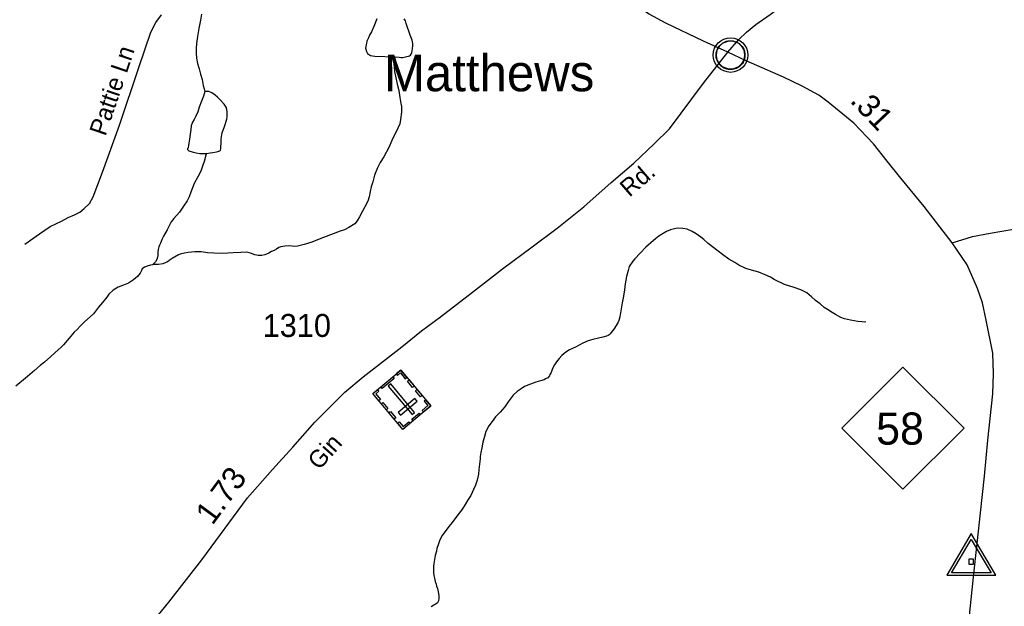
# Model space of a CAD drawing. Extents: x 2220236 to 2384410, y 720751 to 894131.
# Drawn here: x 2280833 to 2286193, y 839390 to 842586 of the extents above; entities that cross this region are included whole.
import ezdxf

# ---------------------------------------------------------------- set-up
doc = ezdxf.new("R2010")
doc.units = 0
for name, color, linetype in [('Exist Civil Demographics Community CELL', 7, 'Continuous'), ('Exist Civil Demographics Community Label', 7, 'Continuous'), ('Exist Cultural Cemetery CELL', 7, 'Continuous'), ('Exist Hydrographic Misc Water Feature', 7, 'Continuous'), ('Exist Hydrographic Pond Under 1500 Sq Ft', 7, 'Continuous'), ('Exist Road Non-System Type 51', 7, 'Continuous'), ('Exist Road Non-System Type 51 Label', 7, 'Continuous'), ('Exist Road Primary NC Attributed', 7, 'Continuous'), ('Exist Road Primary NC Service Mileage Hundredths English Label', 7, 'Continuous'), ('Exist Road Primary NC Shield CELL', 7, 'Continuous'), ('Exist Road Primary NC Shield Number Label', 7, 'Continuous'), ('Exist Road Secondary Mileage Hundredths English Label', 7, 'Continuous'), ('Exist Road Secondary Type 51 Attributed', 7, 'Continuous'), ('Exist Road Secondary Type 51 Label', 7, 'Continuous'), ('Exist Road Secondary Type 51 Number Label', 7, 'Continuous'), ('Exist Survey Geodetic Marker CELL', 7, 'Continuous')]:
    doc.layers.add(name, color=color, linetype=linetype)

msp = doc.modelspace()

# ---------------------------------------------------------------- linework, layer by layer
at = {"layer": 'Exist Civil Demographics Community CELL'}
msp.add_lwpolyline([(2284625, 842405.6), (2284626, 842411.2), (2284627.8, 842417.7), (2284630.7, 842424.9), (2284633.6, 842430.7), (2284637, 842436.4), (2284640.7, 842441.5), (2284644.7, 842445.9), (2284649.3, 842450.5), (2284654.8, 842455.1), (2284660.2, 842458.8), (2284665.1, 842461.6), (2284670.2, 842464.1), (2284675.6, 842466.4), (2284681.3, 842468.2), (2284685.6, 842469.3), (2284690.4, 842470.1), (2284694.6, 842470.8), (2284700.9, 842471.1), (2284705.4, 842471), (2284711, 842470.7), (2284715.9, 842470), (2284720.8, 842469), (2284725.9, 842467.6), (2284731, 842465.6), (2284737.7, 842462.7), (2284743.9, 842459.2), (2284749, 842455.7), (2284754.2, 842451.7), (2284757.5, 842448.5), (2284761.6, 842444.1), (2284765.5, 842439.4), (2284768.5, 842434.9), (2284771.7, 842429.8), (2284774.1, 842424.7), (2284776.2, 842419.7), (2284777.7, 842414.7), (2284779, 842410.1), (2284780.1, 842404), (2284780.7, 842399.3), (2284781, 842393.3), (2284780.8, 842387.5), (2284780.2, 842381.8), (2284779.3, 842376.4), (2284777.6, 842370.2), (2284775.8, 842364.4), (2284773.5, 842359.3), (2284770.3, 842353.3), (2284767, 842348), (2284763.6, 842343.3), (2284759.4, 842338.5), (2284754.1, 842333.6), (2284749, 842329.5), (2284744, 842326), (2284739.7, 842323.5), (2284732.9, 842320.3), (2284725.7, 842317.6), (2284719.8, 842316.1), (2284713.2, 842314.8), (2284708.8, 842314.3), (2284704.3, 842314.1), (2284698.7, 842314.1), (2284694.4, 842314.5), (2284688.8, 842315.2), (2284682.9, 842316.5), (2284678.3, 842317.8), (2284673.1, 842319.7), (2284668.5, 842321.7), (2284664.6, 842323.9), (2284657.8, 842328), (2284652.2, 842332.3), (2284647.3, 842336.8), (2284642.8, 842341.6), (2284639.7, 842345.6), (2284636.7, 842349.8), (2284632.6, 842356.8), (2284630.9, 842360.4), (2284629.1, 842364.4), (2284626.6, 842372.6), (2284625, 842379.6), (2284624.3, 842384.8), (2284624, 842391.1), (2284623.9, 842395.8), (2284624.5, 842402.3)], close=True, dxfattribs=at)
for centre, radius in [((2284702.6, 842393.2), 94.3), ((2284702.4, 842393.4), 76.7)]:
    msp.add_circle(centre, radius, dxfattribs=at)
at = {"layer": 'Exist Cultural Cemetery CELL'}
for points in [[(2283070.8, 840482.3), (2282918.3, 840354.2), (2282754.6, 840549.2), (2282907, 840677.3)], [(2282881.7, 840656), (2282889.1, 840647.2), (2282906, 840661.3), (2282932, 840630.4), (2282940.5, 840637.5), (2282907.1, 840677.3)], [(2282870.4, 840631.5), (2282805.4, 840576.9), (2282798.1, 840585.7), (2282863.1, 840640.2)], [(2282952, 840623.7), (2282979.9, 840590.6), (2282971.2, 840583.2), (2282943.3, 840616.4)], [(2282780, 840570.5), (2282787.3, 840561.7), (2282770.5, 840547.6), (2282796.5, 840516.6), (2282788, 840509.5), (2282754.6, 840549.2)], [(2282968.5, 840434.6), (2282982.8, 840446.6), (2282852.4, 840601.9), (2282838, 840589.9)], [(2282995.3, 840572.2), (2283023.1, 840539.1), (2283014.4, 840531.7), (2282986.5, 840564.9)], [(2282809.8, 840501.2), (2282837.6, 840468), (2282828.9, 840460.7), (2282801, 840493.9)], [(2282995.8, 840508.1), (2282983.8, 840522.4), (2282893.6, 840446.7), (2282905.6, 840432.4)], [(2283042.9, 840515.4), (2283034.2, 840508.1), (2283054.9, 840483.5), (2283023.9, 840457.4), (2283031, 840448.9), (2283070.8, 840482.3)], [(2282852.1, 840450.7), (2282880, 840417.5), (2282871.3, 840410.2), (2282843.4, 840443.4)], [(2282890.4, 840387.4), (2282899.1, 840394.7), (2282919.8, 840370), (2282950.8, 840396.1), (2282958, 840387.6), (2282918.3, 840354.2)], [(2283014.1, 840434.7), (2282974.4, 840401.3), (2282967, 840410), (2283006.7, 840443.4)]]:
    msp.add_lwpolyline(points, close=True, dxfattribs=at)
at = {"layer": 'Exist Hydrographic Misc Water Feature'}
for points in [[(2281822.7, 842616.7), (2281817.1, 842582.3), (2281807.6, 842538.3), (2281799.8, 842494.1), (2281794.5, 842456.5), (2281792.6, 842428.7), (2281792.7, 842404.1), (2281795.1, 842376.2), (2281801.4, 842346.5), (2281809.6, 842318.5), (2281817.5, 842288.8), (2281826.1, 842260.7), (2281832.3, 842227.1), (2281836.5, 842209), (2281840.5, 842194.8)], [(2282876.3, 842384.2), (2282870.4, 842366.3), (2282868.5, 842356.5), (2282868.8, 842340.1), (2282870.9, 842328.6), (2282873, 842303.9), (2282881.1, 842268.3), (2282889.8, 842228.1), (2282896.1, 842200.1), (2282902.2, 842162.3), (2282908.4, 842130), (2282910.7, 842112.9), (2282911, 842082.4), (2282905.6, 842042.5), (2282901.8, 842018.6), (2282881.9, 841974.1), (2282864.5, 841940), (2282842.8, 841889.7), (2282815.1, 841839.4), (2282795.5, 841807.7), (2282779.8, 841779.4), (2282764.2, 841738.8), (2282754.6, 841702.9), (2282746.8, 841675.2), (2282741, 841650.7), (2282735.2, 841620.3), (2282727.5, 841596.9), (2282711.7, 841566.7), (2282698.1, 841542.4), (2282682.1, 841512.5), (2282670.5, 841490.4), (2282656.7, 841474.3), (2282624.8, 841453), (2282600.9, 841441.1), (2282577.1, 841433.3), (2282524.6, 841413.1), (2282463.7, 841389.8), (2282422.1, 841373.6), (2282381.8, 841361.3), (2282344.2, 841351.3), (2282330.1, 841350.9), (2282316, 841352.8), (2282298, 841354.8), (2282275.7, 841352.7), (2282253.9, 841348.2), (2282244, 841344.5), (2282230.4, 841336.6), (2282218.1, 841328.6), (2282204.2, 841322.4), (2282188.6, 841313.5), (2282167.4, 841305.1), (2282150.6, 841301.2), (2282130.6, 841301.6), (2282112.7, 841305.2), (2282088.6, 841314.9), (2282066.4, 841318.7), (2282036.5, 841318.3), (2281994.5, 841315.9), (2281936.7, 841311.5), (2281889.5, 841314.1), (2281854.4, 841316.5), (2281820.4, 841320.5), (2281786.7, 841321.8), (2281750.5, 841317.7), (2281730.4, 841314.1), (2281706.3, 841308.1), (2281696.8, 841305), (2281661.9, 841284.4), (2281646.9, 841273.2), (2281642.9, 841270.7), (2281632.9, 841264.3), (2281625.3, 841260.6), (2281611.5, 841256.6), (2281587.4, 841252.2), (2281565.4, 841252), (2281556.6, 841250.5)], [(2281849.6, 841856.8), (2281845.8, 841848.7), (2281841.9, 841835), (2281840.1, 841825.2), (2281836.2, 841812.8), (2281830.2, 841792.6), (2281818.7, 841760.7), (2281802.7, 841729.9), (2281783.2, 841694.2), (2281763.5, 841646.4), (2281755.8, 841620.3), (2281743.9, 841599.9), (2281724.2, 841570.1), (2281702.6, 841537.8), (2281671, 841503), (2281657.2, 841485.2), (2281635.6, 841440.7), (2281615.6, 841406.7), (2281608.1, 841392.8), (2281601.9, 841378.1), (2281598.4, 841368.4), (2281593.2, 841358), (2281590.4, 841348.2), (2281586.5, 841334.2), (2281584.9, 841321.1), (2281584.7, 841310.6), (2281584.8, 841300.8), (2281583, 841292.6), (2281579.2, 841280.2), (2281571, 841266.6), (2281561.6, 841256), (2281557.3, 841252.1), (2281556.6, 841250.5)], [(2285438.4, 840939.4), (2285430.2, 840938.9), (2285416.8, 840939.8), (2285395.8, 840941.9), (2285356.3, 840948.6), (2285322, 840956.6), (2285302.1, 840963.5), (2285274, 840979.9), (2285255.8, 840991.7), (2285229.6, 841007), (2285211.5, 841018.9), (2285189.5, 841037.4), (2285165.3, 841056.6), (2285143.1, 841076.7), (2285117, 841098.6), (2285084.9, 841114), (2285048.7, 841127.9), (2284996.6, 841143.1), (2284940.4, 841170.5), (2284920.3, 841182.4), (2284890.1, 841196.1), (2284855.9, 841209.9), (2284816.2, 841221.3), (2284785.9, 841231.1), (2284747.9, 841248.9), (2284725.5, 841262.5), (2284693.5, 841282.2), (2284659.2, 841305.9), (2284635, 841324.4), (2284580.7, 841367.2), (2284556.6, 841389), (2284540.5, 841400.8), (2284516.2, 841418.7), (2284494.2, 841432.9), (2284466.2, 841444.3), (2284442.1, 841448.1), (2284420.1, 841450.2), (2284404, 841447.9), (2284376.3, 841441.9), (2284354.5, 841431.9), (2284336.2, 841421.4), (2284312.6, 841407.2), (2284294.6, 841392.8), (2284282.9, 841382.5), (2284241.2, 841346.3), (2284209.7, 841314.2), (2284181.8, 841283.6), (2284169.7, 841270.1), (2284150.1, 841241.6), (2284144.4, 841219.8), (2284136.5, 841187.1), (2284129.1, 841146.9), (2284125.2, 841113.6), (2284119.5, 841079.3), (2284111.9, 841043.3), (2284106.3, 841011.3), (2284100.5, 840967.1), (2284094.8, 840946.9), (2284089, 840934.6), (2284066.6, 840900.6), (2284059.5, 840890.9), (2284052.8, 840882.2), (2284047.1, 840874.8), (2284041.4, 840870), (2284035.4, 840866.2), (2284027.8, 840862.1), (2284008, 840855.9), (2283983.6, 840851.5), (2283952, 840844), (2283927.6, 840837.2), (2283898.1, 840823.1), (2283858.3, 840802.6), (2283826.1, 840786.9), (2283806.5, 840774.2), (2283784.8, 840756.6), (2283768.8, 840740.5), (2283754.9, 840721.8), (2283743.4, 840705.6), (2283737.3, 840693.6), (2283731.4, 840679.6), (2283727.6, 840669.9), (2283725.5, 840663.3), (2283719.4, 840653.6), (2283716, 840645.5), (2283707.9, 840635.2), (2283695.9, 840629.5), (2283688, 840624.8), (2283667.8, 840618.6), (2283642.1, 840610.9), (2283614.3, 840601), (2283580.3, 840588.6), (2283562.7, 840575.9), (2283540.3, 840559.9), (2283518.6, 840539.7), (2283491, 840503.5), (2283473.4, 840477.7), (2283447.5, 840447.1)], [(2281556.6, 841250.5), (2281545.4, 841248.1), (2281527.2, 841243.6), (2281511.7, 841237.3), (2281499.3, 841227.8), (2281495.6, 841219.6), (2281487.7, 841205), (2281473.9, 841187.3), (2281452.2, 841169), (2281424.3, 841150.6), (2281398.5, 841139), (2281368.4, 841128.1), (2281340.8, 841112.3), (2281318.7, 841089.8), (2281306.9, 841073.7), (2281283.4, 841045.3), (2281261.5, 841019.5), (2281233.9, 840983.3), (2281216.1, 840967.3), (2281186.1, 840940.7), (2281162.6, 840916.6), (2281144.8, 840898.3), (2281128.8, 840883.8), (2281101.2, 840851.6), (2281071.6, 840815.2), (2281057.6, 840801.7), (2281024.1, 840771.2), (2281002.1, 840751), (2280968.3, 840720.5), (2280944.6, 840702.3), (2280912.9, 840675.8), (2280875.5, 840641.5), (2280811.8, 840589.3)], [(2283447.5, 840447.1), (2283423.7, 840422.9), (2283404.1, 840397.1), (2283386.2, 840372.9), (2283370.5, 840342), (2283362.8, 840316), (2283353.2, 840284), (2283347.7, 840254), (2283343.9, 840227.8), (2283339.8, 840205.6), (2283339.9, 840194.1), (2283336.4, 840165.6), (2283332.5, 840136.2), (2283330.9, 840110), (2283323.1, 840078), (2283313.3, 840049.7), (2283303.6, 840025.9), (2283287.8, 839993.5), (2283269.9, 839967.6), (2283252.2, 839936.8), (2283238.6, 839913.5), (2283213, 839881.2), (2283187.1, 839846.3), (2283169.6, 839824.7), (2283131.8, 839776.3), (2283120.2, 839751.9), (2283110.4, 839725.9), (2283104.4, 839705.4), (2283100.8, 839690), (2283094.8, 839667.8), (2283087.3, 839623.7), (2283085.3, 839607.4), (2283085.6, 839589.3), (2283086, 839575.5), (2283087.6, 839557.5), (2283090.2, 839543.3), (2283094.1, 839525.2), (2283099.4, 839510.3), (2283102.5, 839499.7), (2283106.5, 839488.2), (2283112.8, 839460.2), (2283114.8, 839447.7), (2283115.2, 839435.5), (2283112.9, 839419.8), (2283107.1, 839409.5), (2283094.8, 839400.5), (2283087.2, 839397.4), (2283072.6, 839387.9)]]:
    msp.add_lwpolyline(points, dxfattribs=at)
at = {"layer": 'Exist Hydrographic Pond Under 1500 Sq Ft'}
for points in [[(2282776.6, 842589.7), (2282761, 842549), (2282747.2, 842518.8), (2282737, 842500.9), (2282731.5, 842487.3), (2282727.4, 842479.2), (2282722.9, 842469.4), (2282720.4, 842458.6), (2282717.9, 842448.8), (2282716.1, 842439), (2282715.6, 842430.9), (2282716.1, 842425.3), (2282719.8, 842412.7), (2282726.5, 842402.1), (2282732.3, 842397.1), (2282742.3, 842390.9), (2282752.4, 842389.1), (2282766.2, 842387.2), (2282876.3, 842384.2)], [(2282876.3, 842384.2), (2282899.2, 842381.1), (2282908.4, 842380.3), (2282918.2, 842380.7), (2282932.4, 842383.1), (2282940.3, 842384.5), (2282948.5, 842386.7), (2282954.5, 842389.2), (2282960.1, 842393), (2282964.2, 842398.8), (2282966.7, 842407.6), (2282968.5, 842415.1), (2282971.7, 842428.8), (2282973.6, 842442.9), (2282973.6, 842456.7), (2282969.4, 842474.8), (2282959.1, 842501.2), (2282936.8, 842565), (2282932.5, 842578.9), (2282926.5, 842590.5)], [(2281840.5, 842194.8), (2281832.8, 842168.7), (2281823, 842142.7), (2281810.5, 842109.5), (2281801.5, 842084.1), (2281791.8, 842060.7), (2281781.9, 842041.9), (2281774.1, 842028.3), (2281766.4, 842007.8), (2281764.4, 841988.1), (2281760.6, 841962), (2281757, 841934.2), (2281753.3, 841912.3), (2281751.1, 841899.8), (2281749.2, 841890), (2281745.4, 841879.6), (2281745.7, 841878), (2281753.5, 841871.9), (2281771.7, 841866), (2281793.6, 841860.6), (2281813.8, 841856.9), (2281835.8, 841856.4), (2281845.6, 841856.9), (2281849.6, 841856.8)], [(2281849.6, 841856.8), (2281869.3, 841861.3), (2281883.5, 841862.7), (2281903.5, 841865.5), (2281911.4, 841867), (2281921.7, 841871.7), (2281925.4, 841875.9), (2281927.2, 841881.4), (2281927.4, 841891.3), (2281929.2, 841915.8), (2281928.9, 841931.6), (2281930.9, 841949.6), (2281934.6, 841969.8), (2281948.4, 842004), (2281959.7, 842044.1), (2281961.7, 842057.8), (2281961.4, 842075.9), (2281961.5, 842084.1), (2281960.5, 842096.6), (2281957.2, 842109.7), (2281946, 842126.4), (2281922.9, 842151.5), (2281908.7, 842163.2), (2281896.2, 842175), (2281878.4, 842187.5), (2281861.8, 842193.7), (2281840.5, 842194.8)]]:
    msp.add_lwpolyline(points, dxfattribs=at)
at = {"layer": 'Exist Road Non-System Type 51'}
msp.add_lwpolyline([(2280860.2, 841363.2), (2280939.8, 841419.2), (2280997.9, 841460.1), (2281060.3, 841488.1), (2281096.8, 841507.5), (2281131.3, 841522.5), (2281159.2, 841537.6), (2281182.9, 841557), (2281213, 841585), (2281232.4, 841621.5), (2281284, 841755), (2281376.5, 842011.1), (2281481.9, 842325.4), (2281546.4, 842517), (2281574.4, 842570.8), (2281604.5, 842611.7)], dxfattribs=at)
at = {"layer": 'Exist Road Primary NC Attributed'}
for points in [[(2284687, 842409.6), (2284554.4, 842468.3), (2284349.5, 842566.4), (2284259.2, 842615.4), (2284186.8, 842662.7), (2284126.3, 842706.2), (2284053.9, 842765.5), (2283991.5, 842819), (2283856.3, 842951.5), (2283805.1, 843025), (2283708.3, 843132.6), (2283581.4, 843281.1), (2283455.5, 843427.5), (2283337, 843561.6), (2283307.1, 843595.4), (2283203.9, 843720.2), (2283109.2, 843842.9), (2283092, 843866.6), (2283038.2, 843957), (2282995.2, 844034.5), (2282973.7, 844077.5), (2282891.9, 844251.9), (2282671.5, 844740.5), (2282615.7, 844861.9)], [(2285909.1, 841370.7), (2285756.3, 841567.5), (2285629.9, 841722.1), (2285554.4, 841815.2), (2285481.4, 841909.2), (2285374.4, 842022.2), (2285233.2, 842136.9), (2285183, 842174.4), (2285092.4, 842223.4), (2284990.1, 842272.5), (2284787.4, 842362.5), (2284687, 842409.6)], [(2285994.1, 839254), (2286027, 839567.4), (2286043.7, 839715.5), (2286085.9, 840098.8), (2286103.9, 840294.6), (2286130.8, 840548.2), (2286134.8, 840658.1), (2286130.8, 840769.9), (2286094.1, 840949.3), (2286074.1, 841043.9), (2286047.8, 841121.2), (2285989.8, 841251.2), (2285909.1, 841370.7)]]:
    msp.add_lwpolyline(points, dxfattribs=at)
at = {"layer": 'Exist Road Primary NC Shield CELL'}
msp.add_lwpolyline([(2285307.8, 840360.8), (2285640.8, 840693.8), (2285973.8, 840360.8), (2285640.8, 840027.8)], close=True, dxfattribs=at)
at = {"layer": 'Exist Road Secondary Type 51 Attributed'}
for points in [[(2284687, 842409.6), (2284748.2, 842478.1), (2284789.8, 842518.4), (2284839.4, 842559), (2284919, 842613.7), (2285016.1, 842688.5), (2285105.6, 842753.4), (2285174.9, 842808), (2285260.2, 842878.8), (2285379.3, 842973.9), (2285629.2, 843194.1), (2285783.9, 843338.8), (2286102.4, 843672.3), (2286234.5, 843813.8), (2286325, 843913.4)], [(2281564.9, 839315), (2281643.9, 839413.4), (2281824.1, 839643.9), (2282072.8, 839982.1), (2282208.4, 840135.5), (2282319.1, 840256.7), (2282438.5, 840393.8), (2282603.2, 840556.7), (2282702.3, 840639.6), (2282912.7, 840803.6), (2283019.9, 840890.6), (2283123.2, 840967.4), (2283297.8, 841101.2), (2283460.4, 841228.4), (2283623.4, 841347.9), (2283758.3, 841449.3), (2283903.3, 841566.5), (2284053, 841699.3), (2284175.9, 841804.7), (2284286.6, 841910.1), (2284371, 841990.9), (2284556.1, 842240.4), (2284687, 842409.6)], [(2285909.1, 841370.7), (2286019.7, 841404.1), (2286115.5, 841423.4), (2286243.3, 841444.7), (2286397, 841468.1), (2286646.8, 841490.3), (2286750.6, 841493.4), (2286874.7, 841488.6), (2287244.8, 841450.1), (2287518.9, 841428.6), (2287775.1, 841405.1), (2287835.4, 841400.3), (2288251.2, 841367.4), (2289206.7, 841268.8), (2289371.7, 841253), (2289755.4, 841209.1), (2290008.3, 841157.5), (2290507.8, 841026.3)]]:
    msp.add_lwpolyline(points, dxfattribs=at)
at = {"layer": 'Exist Survey Geodetic Marker CELL'}
for points in [[(2286146.5, 839560.5), (2286012.5, 839786.5), (2285879.1, 839560.5)], [(2286120.6, 839572.6), (2285905.1, 839572.6), (2286012.5, 839754.7)], [(2286024.9, 839619.2), (2286024.9, 839647.4), (2286000.6, 839647.4), (2286000.6, 839619.2)]]:
    msp.add_lwpolyline(points, close=True, dxfattribs=at)

# ---------------------------------------------------------------- texts
at = {"layer": 'Exist Civil Demographics Community Label'}
msp.add_text('Matthews', height=200, dxfattribs=at).set_placement((2282816.2, 842195.9))
at = {"layer": 'Exist Road Non-System Type 51 Label'}
msp.add_text('Pattie Ln', height=95, rotation=71.3186, dxfattribs=at).set_placement((2281299.5, 841947.5))
at = {"layer": 'Exist Road Primary NC Service Mileage Hundredths English Label'}
msp.add_text('.31', height=125, rotation=313.4376, dxfattribs=at).set_placement((2285348.4, 842140.6))
at = {"layer": 'Exist Road Primary NC Shield Number Label'}
msp.add_text('58', height=175, dxfattribs=at).set_placement((2285494.9, 840271.1))
at = {"layer": 'Exist Road Secondary Mileage Hundredths English Label'}
msp.add_text('1.73', height=125, rotation=53.6704, dxfattribs=at).set_placement((2281881.6, 839827.6))
at = {"layer": 'Exist Road Secondary Type 51 Label'}
for s, rotation, p in [('Rd.', 40.6168, (2284151.4, 841615.7)), ('Gin', 48.0468, (2282462.5, 840128.1))]:
    msp.add_text(s, height=95, rotation=rotation, dxfattribs=at).set_placement(p)
at = {"layer": 'Exist Road Secondary Type 51 Number Label'}
msp.add_text('1310', height=125, dxfattribs=at).set_placement((2282155.3, 840857.7))

doc.saveas('drawing.dxf')
